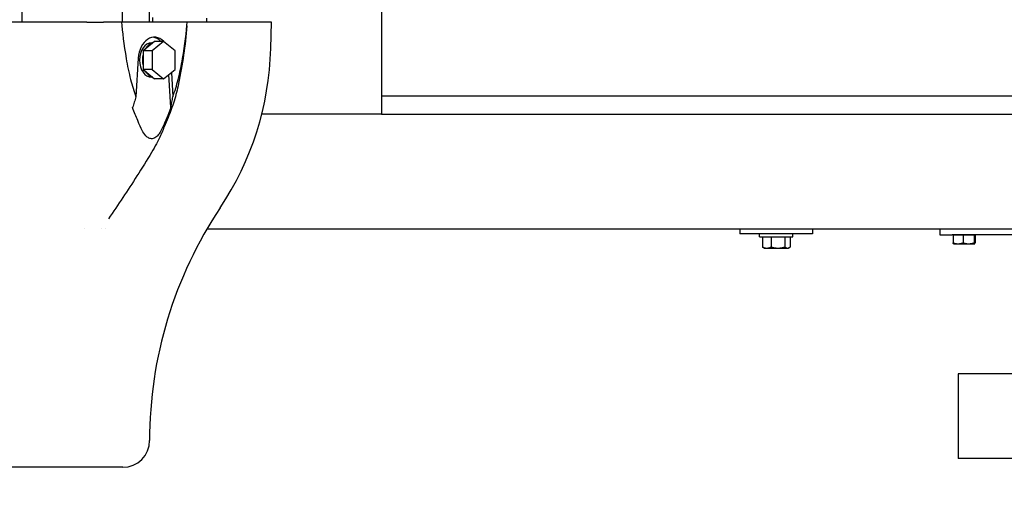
# Model space of a CAD drawing. Header units: inches. Extents: x 24 to 1128, y -58 to 748.
# Tile 307 of 656: x 431 to 451, y 578 to 588. Entities that reach past the tile are written whole.
import ezdxf

# ---------------------------------------------------------------- set-up
doc = ezdxf.new("R2010")
doc.units = ezdxf.units.IN
doc.header["$LTSCALE"] = 32
doc.header["$MEASUREMENT"] = 0
doc.layers.add('Dimension (ANSI)', color=7, linetype='Continuous', lineweight=25)
doc.layers.add('Visible (ANSI)', color=7, linetype='Continuous', lineweight=30)
doc.styles.add('Note Text (ANSI)', font='tahoma.ttf')
doc.dimstyles.new('SB Fraction-16 (ANSI)', dxfattribs={"dimscale": 32, "dimtxt": 0.125, "dimasz": 0.098425, "dimexe": 0.125, "dimexo": 0.0625, "dimgap": 0.031496, "dimtad": 0, "dimtih": 1, "dimtoh": 1, "dimdec": 4, "dimrnd": 1e-08, "dimzin": 0, "dimdsep": 46, "dimlunit": 5, "dimtxsty": 'Note Text (ANSI)', "dimcen": 0.09, "dimdle": 0.393701, "dimclrd": 256, "dimclre": 256, "dimclrt": 256, "dimadec": 0, "dimazin": 3, "dimtfac": 0.96, "dimtofl": 0, "dimtmove": 0, "dimatfit": 3, "dimfxl": 1, "dimfrac": 2, "dimtolj": 1, "dimtzin": 12, "dimlwd": -1, "dimlwe": -1, "dimarcsym": 0})

# ---------------------------------------------------------------- blocks, each defined once
blk = doc.blocks.new('*D19')
at = {"layer": 'Defpoints', "color": 0, "transparency": 16777216}
for p in [(494.281, 695.44), (330.501, 563.44), (494.281, 563.44)]:
    blk.add_point(p, dxfattribs=at)
at = {"layer": 'Dimension (ANSI)', "transparency": 16777216}
for p, q in [((492.281, 695.44), (326.501, 695.44)), ((330.501, 692.29), (330.501, 632.531)), ((330.501, 566.589), (330.501, 626.349)), ((492.281, 563.44), (326.501, 563.44))]:
    blk.add_line(p, q, dxfattribs=at)
for points in [[(329.976, 692.29), (331.026, 692.29), (330.501, 695.44)], [(329.976, 566.589), (331.026, 566.589), (330.501, 563.44)]]:
    blk.add_solid(points, dxfattribs=at)
at = {"layer": 'Dimension (ANSI)', "transparency": 16777216, "insert": (326.421, 631.523), "char_height": 4, "attachment_point": 1, "style": 'Note Text (ANSI)'}
blk.add_mtext('\\A1;132', dxfattribs=at)

msp = doc.modelspace()

# ---------------------------------------------------------------- linework, layer by layer
at = {"layer": 'Visible (ANSI)'}
for p, q in [((438.46813, 592.27443), (438.46813, 585.93978)), ((431.01607, 588.94765), (431.01607, 587.84529)), ((433.09268, 588.94765), (433.09268, 587.84529)), ((433.64946, 588.94765), (433.64946, 587.84529)), ((433.72197, 587.9371), (433.72197, 587.84529)), ((434.84215, 587.92403), (434.84215, 587.84529)), ((432.36336, 587.84529), (421.57291, 587.84529)), ((432.36336, 587.84529), (432.70675, 587.84529)), ((433.0825, 587.84529), (432.70675, 587.84529)), ((434.43913, 587.84529), (433.0825, 587.84529)), ((434.43913, 587.84529), (434.44072, 587.84529)), ((436.18486, 587.84529), (434.44072, 587.84529)), ((436.17042, 587.29411), (436.18486, 587.84529)), ((433.72297, 587.40886), (433.57316, 587.28654)), ((433.7295, 587.41419), (433.70513, 587.41419)), ((433.9529, 587.44431), (433.71627, 587.2511)), ((433.76638, 587.44431), (433.72297, 587.40886)), ((433.9529, 587.44431), (433.76638, 587.44431)), ((434.18953, 587.2511), (433.9529, 587.44431)), ((433.57316, 587.28654), (433.52975, 587.2511)), ((433.52975, 587.2511), (433.52975, 587.18021)), ((433.71627, 587.2511), (433.52975, 587.2511)), ((433.52975, 587.18021), (433.52975, 586.93557)), ((433.71627, 587.2511), (433.71627, 586.86468)), ((434.18953, 586.86468), (434.18953, 587.2511)), ((433.42802, 587.09907), (433.37847, 586.29813)), ((433.52975, 586.93557), (433.52975, 586.86468)), ((433.52975, 586.86468), (433.57316, 586.82924)), ((433.71627, 586.86468), (433.52975, 586.86468)), ((433.57316, 586.82924), (433.72297, 586.70692)), ((433.7295, 586.70159), (433.70513, 586.70159)), ((433.71627, 586.86468), (433.9529, 586.67147)), ((433.72297, 586.70692), (433.76638, 586.67147)), ((433.9529, 586.67147), (434.18953, 586.86468)), ((434.10134, 586.07412), (434.05902, 586.75812)), ((434.11202, 586.8014), (434.14316, 586.29813)), ((433.9529, 586.67147), (433.76638, 586.67147)), ((438.46813, 586.31478), (451.96813, 586.31478)), ((438.46813, 585.93978), (435.9847, 585.93978)), ((438.46813, 585.93978), (451.96813, 585.93978)), ((432.32081, 583.56478), (432.32088, 583.56478)), ((432.66395, 583.56478), (432.66395, 583.56478)), ((432.75453, 583.56478), (432.75515, 583.56478)), ((434.85066, 583.56478), (465.53063, 583.56478)), ((445.88942, 583.56478), (445.88942, 583.46478)), ((447.38942, 583.46478), (445.88942, 583.46478)), ((446.29663, 583.40228), (446.29663, 583.46478)), ((446.98413, 583.40228), (446.98413, 583.46478)), ((447.38942, 583.56478), (447.38942, 583.46478)), ((450.03063, 583.56478), (450.03063, 583.44478)), ((450.03063, 583.44478), (450.28063, 583.44478)), ((452.91063, 583.44478), (450.28063, 583.44478)), ((450.3017, 583.44478), (450.40545, 583.44478)), ((450.3017, 583.44478), (450.3017, 583.27634)), ((450.31163, 583.44478), (450.31163, 583.44478)), ((450.40545, 583.44478), (450.50919, 583.44478)), ((450.50919, 583.44478), (450.62366, 583.44478)), ((450.50919, 583.44478), (450.50919, 583.27634)), ((450.62366, 583.44478), (450.73812, 583.44478)), ((450.73812, 583.44478), (450.74884, 583.44478)), ((450.73812, 583.44478), (450.73812, 583.27634)), ((450.74884, 583.44478), (450.75956, 583.44478)), ((450.74963, 583.44478), (450.74963, 583.44478)), ((450.75956, 583.44478), (450.75956, 583.27634)), ((446.29663, 583.40228), (446.98413, 583.40228)), ((446.35493, 583.40228), (446.44494, 583.40228)), ((446.35493, 583.40228), (446.35493, 583.1896)), ((446.39038, 583.40228), (446.39038, 583.40228)), ((446.44494, 583.40228), (446.53494, 583.40228)), ((446.53494, 583.40228), (446.53494, 583.1896)), ((446.53494, 583.40228), (446.67766, 583.40228)), ((446.67766, 583.40228), (446.82038, 583.40228)), ((446.82038, 583.40228), (446.82038, 583.1896)), ((446.82038, 583.40228), (446.87311, 583.40228)), ((446.87311, 583.40228), (446.92583, 583.40228)), ((446.89038, 583.40228), (446.89038, 583.40228)), ((446.92583, 583.40228), (446.92583, 583.1896)), ((450.31163, 583.25678), (450.31084, 583.25723)), ((450.31163, 583.25678), (450.40545, 583.25678)), ((450.40545, 583.25678), (450.62366, 583.25678)), ((450.62366, 583.25678), (450.74884, 583.25678)), ((450.74884, 583.25678), (450.74963, 583.25678)), ((450.74963, 583.25678), (450.75042, 583.25723)), ((446.39038, 583.16728), (446.37183, 583.17799)), ((446.39038, 583.16728), (446.44494, 583.16728)), ((446.44494, 583.16728), (446.67766, 583.16728)), ((446.67766, 583.16728), (446.87311, 583.16728)), ((446.87311, 583.16728), (446.89038, 583.16728)), ((446.89038, 583.16728), (446.90894, 583.17799)), ((450.40563, 580.56478), (450.40563, 578.81478)), ((453.03063, 580.56478), (450.40563, 580.56478)), ((453.03063, 578.81478), (450.40563, 578.81478)), ((433.10987, 578.63269), (420.8264, 578.63269))]:
    msp.add_line(p, q, dxfattribs=at)
for centre, radius, start, end in [((429.95221, 587.45694), 6.22034, 326.225901, 358.5), ((442.32246, 579.18387), 8.66142, 146.225901, 180), ((433.10987, 579.18387), 0.55118, 270, 0)]:
    msp.add_arc(centre, radius, start, end, dxfattribs=at)
for centre, major_axis, start_param, end_param in [((433.76081, 587.05789), (0, 0.47244), 5.66826771, 7.76671517), ((433.70513, 587.05789), (0, 0.47244), 5.67016298, 6.19975522), ((433.70513, 587.05789), (0, 0.3563), 0, 3.14159265), ((433.76638, 587.05789), (0, 0.3563), 0.17317268, 0.87402487), ((433.76638, 587.05789), (0, -0.3563), 4.36196288, 5.06281508), ((433.76638, 587.05789), (0, -0.3563), 5.40916043, 6.11001263)]:
    msp.add_ellipse(centre, major_axis=major_axis, ratio=0.70710678, start_param=start_param, end_param=end_param, dxfattribs=at)
for points, knots in [([(434.43324, 587.76292), (434.4004, 587.3627), (434.34391, 586.96325), (434.23526, 586.44796), (434.2053, 586.3264), (434.13282, 586.09105), (434.08908, 585.97785), (434.01886, 585.80648), (433.99247, 585.74273), (433.94872, 585.63589), (433.93162, 585.59405), (433.88081, 585.47568), (433.84326, 585.39776), (433.77161, 585.26458), (433.73761, 585.20576), (433.6042, 584.98107), (433.50237, 584.8204), (433.2066, 584.36019), (433.00993, 584.06525), (432.81073, 583.7739)], [0, 0, 0, 0, 3.06482204, 3.06482204, 4.01314503, 4.01314503, 4.96226906, 4.96226906, 5.54212049, 5.54212049, 5.8976009, 5.8976009, 6.53681605, 6.53681605, 7.07405458, 7.07405458, 8.6262223, 8.6262223, 11.55070333, 11.55070333, 11.55070333, 11.55070333]), ([(433.0825, 587.84529), (433.0937, 587.65623), (433.12945, 587.3627), (433.20193, 586.94585), (433.2322, 586.79718), (433.30021, 586.53179), (433.33577, 586.41518), (433.37847, 586.29813)], [0, 0, 0, 0, 1.44569308, 1.44569308, 2.22353748, 2.22353748, 2.89135003, 2.89135003, 2.89135003, 2.89135003]), ([(434.14316, 586.29813), (434.18585, 586.41518), (434.22142, 586.53179), (434.28942, 586.79718), (434.3197, 586.94585), (434.39218, 587.3627), (434.42792, 587.65623), (434.43913, 587.84529)], [0.000001, 0.000001, 0.000001, 0.000001, 1.00363073, 1.00363073, 2.1726231, 2.1726231, 4.34529929, 4.34529929, 4.34529929, 4.34529929]), ([(433.37847, 586.29813), (433.36789, 586.26044), (433.35683, 586.22258), (433.33385, 586.14804), (433.32171, 586.1107), (433.30893, 586.07412)], [0.000001, 0.000001, 0.000001, 0.000001, 0.301646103, 0.301646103, 0.603058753, 0.603058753, 0.603058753, 0.603058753]), ([(434.10134, 586.07412), (434.10959, 586.1107), (434.1171, 586.14804), (434.13087, 586.22258), (434.13724, 586.26044), (434.14316, 586.29813)], [0.000001, 0.000001, 0.000001, 0.000001, 0.301847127, 0.301847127, 0.603926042, 0.603926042, 0.603926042, 0.603926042]), ([(434.10134, 586.07412), (434.07568, 586.00703), (434.04157, 585.92328), (433.98932, 585.79569), (433.96553, 585.73824), (433.91743, 585.63046), (433.88975, 585.57545), (433.83772, 585.5029), (433.81522, 585.47813), (433.76742, 585.4437), (433.74325, 585.4333), (433.69418, 585.42818), (433.67084, 585.43263), (433.62462, 585.4545), (433.60287, 585.47194), (433.55439, 585.52403), (433.52987, 585.56267), (433.48029, 585.65557), (433.45246, 585.71978), (433.40052, 585.84544), (433.37987, 585.89594), (433.34661, 585.97791), (433.32714, 586.0265), (433.30893, 586.07412)], [0.000001, 0.000001, 0.000001, 0.000001, 0.58120839, 0.58120839, 1.25941304, 1.25941304, 2.17317132, 2.17317132, 2.75131288, 2.75131288, 3.27268793, 3.27268793, 3.76077283, 3.76077283, 4.27006844, 4.27006844, 5.00405292, 5.00405292, 5.94837267, 5.94837267, 6.33290768, 6.33290768, 6.81499647, 6.81499647, 6.81499647, 6.81499647])]:
    msp.add_open_spline(points, degree=3, knots=knots, dxfattribs=at)
for points, weights in [([(450.3017, 583.27634), (450.3573, 583.25678), (450.40545, 583.25678)], [1, 1.0379548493, 1]), ([(450.31084, 583.25723), (450.30659, 583.25969), (450.3017, 583.27634)], [1.00986850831, 1.03212519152, 1]), ([(450.40545, 583.25678), (450.45359, 583.25678), (450.50919, 583.27634)], [1, 1.0379548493, 1]), ([(450.50919, 583.27634), (450.57053, 583.25678), (450.62366, 583.25678)], [1, 1.0379548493, 1]), ([(450.62366, 583.25678), (450.67678, 583.25678), (450.73812, 583.27634)], [1, 1.0379548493, 1]), ([(450.73812, 583.27634), (450.74387, 583.25678), (450.74884, 583.25678)], [1, 1.0379548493, 1]), ([(450.74884, 583.25678), (450.75382, 583.25678), (450.75956, 583.27634)], [1, 1.0379548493, 1]), ([(446.35493, 583.1896), (446.40317, 583.16728), (446.44494, 583.16728)], [1, 1.0379548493, 1]), ([(446.37183, 583.17799), (446.36368, 583.18269), (446.35493, 583.1896)], [1.01599486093, 1.0114540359, 1]), ([(446.44494, 583.16728), (446.48671, 583.16728), (446.53494, 583.1896)], [1, 1.0379548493, 1]), ([(446.53494, 583.1896), (446.61142, 583.16728), (446.67766, 583.16728)], [1, 1.0379548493, 1]), ([(446.67766, 583.16728), (446.7439, 583.16728), (446.82038, 583.1896)], [1, 1.0379548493, 1]), ([(446.82038, 583.1896), (446.84864, 583.16728), (446.87311, 583.16728)], [1, 1.0379548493, 1]), ([(446.87311, 583.16728), (446.89758, 583.16728), (446.92583, 583.1896)], [1, 1.0379548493, 1])]:
    msp.add_rational_spline(points, weights, degree=2, dxfattribs=at)

# ---------------------------------------------------------------- dimensions: what is measured, and where the dimension line sits
at = {"layer": 'Dimension (ANSI)'}
dim = msp.add_linear_dim(base=(330.50111, 563.43978), p1=(494.28063, 695.43978), p2=(494.28063, 563.43978), angle=90, dimstyle='SB Fraction-16 (ANSI)', override={"dimgap": 0.031496, "dimdec": 4, "dimtol": 0, "dimlim": 0, "dimtp": 0, "dimtm": 0, "dimtdec": 2, "dimatfit": 1}, dxfattribs=at)
dim.commit()
dim.dimension.update_dxf_attribs({"geometry": '*D19', "text_midpoint": (330.50111, 629.43978), "dimtype": 160})

doc.saveas('drawing.dxf')
